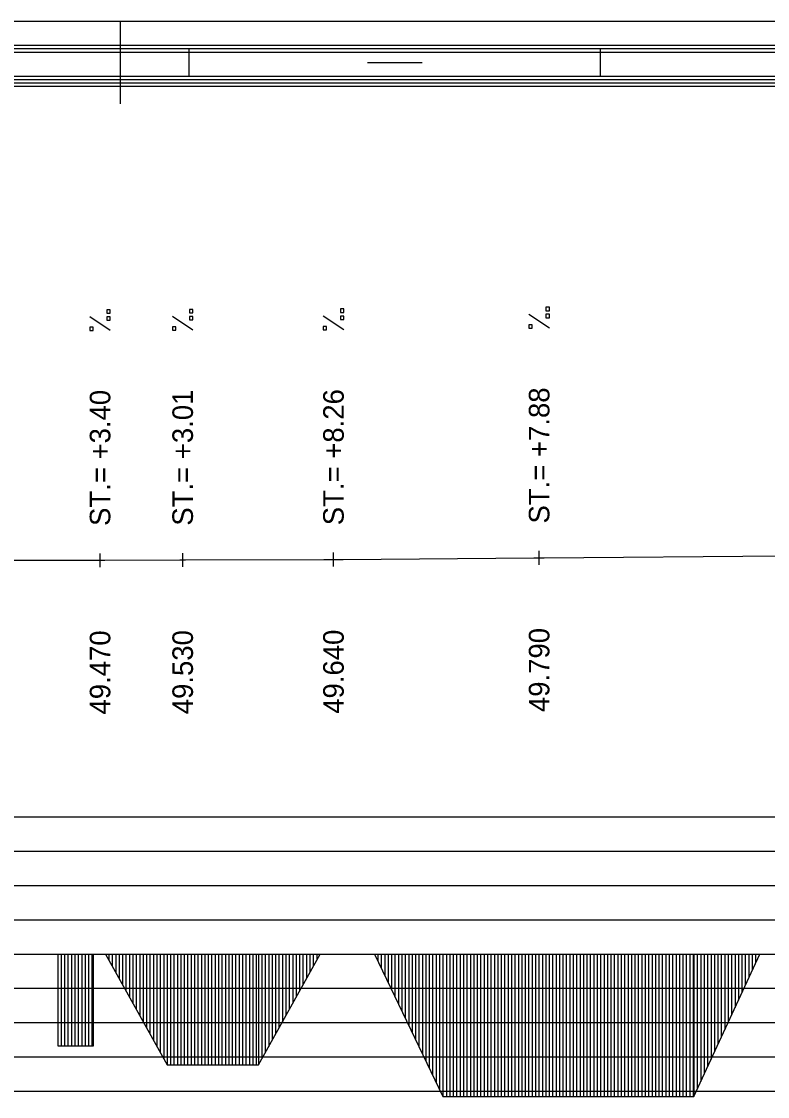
# Model space of a CAD drawing. Extents: x 2 to 10148, y 0 to 380.
# Drawn here: x 5242.8 to 5297.2, y 301.6 to 380 of the extents above; entities that cross this region are included whole.
import ezdxf

# ---------------------------------------------------------------- set-up
doc = ezdxf.new("R2010")
doc.units = 0
for name, color, linetype in [('NIVELETA_CARA', 7, 'Continuous'), ('NIVELETA_TEXT', 7, 'Continuous'), ('RAM', 7, 'Continuous'), ('ZRYCHL_CARA_C', 7, 'Continuous'), ('ZRYCHL_RASTR', 7, 'Continuous')]:
    doc.layers.add(name, color=color, linetype=linetype)

msp = doc.modelspace()

# ---------------------------------------------------------------- linework, layer by layer
at = {"layer": 'NIVELETA_CARA'}
for p, q in [((5248.499, 340.214), (5248.499, 341.214)), ((5254.525, 340.234), (5254.525, 341.234)), ((5265.524, 340.267), (5265.524, 341.267)), ((5280.524, 340.391), (5280.524, 341.391)), ((5280.901, 340.894), (5298.277, 341.031)), ((5236.002, 340.714), (5248.159, 340.714)), ((5248.159, 340.714), (5248.499, 340.714)), ((5248.499, 340.714), (5248.839, 340.715)), ((5248.839, 340.715), (5254.329, 340.734)), ((5254.329, 340.734), (5254.525, 340.734)), ((5254.525, 340.734), (5254.722, 340.735)), ((5254.722, 340.735), (5264.815, 340.765)), ((5264.815, 340.765), (5265.524, 340.767)), ((5265.524, 340.767), (5266.233, 340.773)), ((5266.233, 340.773), (5280.147, 340.888)), ((5280.147, 340.888), (5280.524, 340.891)), ((5280.524, 340.891), (5280.901, 340.894))]:
    msp.add_line(p, q, dxfattribs=at)
at = {"layer": 'NIVELETA_TEXT'}
for p, q in [((5266.272, 359.036), (5266.025, 359.036)), ((5266.025, 359.036), (5266.025, 358.793)), ((5266.272, 358.788), (5266.272, 359.036)), ((5281.272, 359.16), (5281.025, 359.16)), ((5281.025, 359.16), (5281.025, 358.917)), ((5281.272, 358.912), (5281.272, 359.16)), ((5249.246, 357.466), (5247.752, 358.457)), ((5249.247, 358.982), (5249, 358.982)), ((5249, 358.982), (5249, 358.739)), ((5249, 358.739), (5249.004, 358.734)), ((5249, 358.734), (5249.247, 358.734)), ((5249.247, 358.471), (5249, 358.471)), ((5249, 358.471), (5249, 358.228)), ((5249.247, 358.734), (5249.247, 358.982)), ((5249.247, 358.223), (5249.247, 358.471)), ((5255.272, 357.486), (5253.778, 358.477)), ((5255.273, 359.003), (5255.026, 359.003)), ((5255.026, 359.003), (5255.026, 358.76)), ((5255.026, 358.76), (5255.03, 358.755)), ((5255.026, 358.755), (5255.273, 358.755)), ((5255.273, 358.491), (5255.026, 358.491)), ((5255.026, 358.491), (5255.026, 358.248)), ((5255.026, 358.248), (5255.03, 358.244)), ((5255.026, 358.244), (5255.273, 358.244)), ((5255.273, 358.755), (5255.273, 359.003)), ((5255.273, 358.244), (5255.273, 358.491)), ((5266.271, 357.519), (5264.777, 358.51)), ((5266.025, 358.793), (5266.029, 358.788)), ((5266.025, 358.788), (5266.272, 358.788)), ((5266.272, 358.524), (5266.025, 358.524)), ((5266.025, 358.524), (5266.025, 358.282)), ((5266.025, 358.282), (5266.029, 358.277)), ((5266.025, 358.277), (5266.272, 358.277)), ((5266.272, 358.277), (5266.272, 358.524)), ((5281.271, 357.643), (5279.777, 358.634)), ((5281.025, 358.917), (5281.029, 358.912)), ((5281.025, 358.912), (5281.272, 358.912)), ((5281.272, 358.648), (5281.025, 358.648)), ((5281.025, 358.648), (5281.025, 358.405)), ((5281.025, 358.405), (5281.029, 358.401)), ((5281.025, 358.401), (5281.272, 358.401)), ((5281.272, 358.401), (5281.272, 358.648)), ((5248, 357.713), (5247.752, 357.713)), ((5247.752, 357.713), (5247.752, 357.471)), ((5247.752, 357.471), (5247.757, 357.466)), ((5247.752, 357.466), (5248, 357.466)), ((5248, 357.466), (5248, 357.713)), ((5249, 358.228), (5249.004, 358.223)), ((5249, 358.223), (5249.247, 358.223)), ((5254.025, 357.734), (5253.778, 357.734)), ((5253.778, 357.734), (5253.778, 357.491)), ((5253.778, 357.491), (5253.783, 357.486)), ((5253.778, 357.486), (5254.025, 357.486)), ((5254.025, 357.486), (5254.025, 357.734)), ((5265.025, 357.767), (5264.777, 357.767)), ((5264.777, 357.767), (5264.777, 357.524)), ((5264.777, 357.524), (5264.782, 357.519)), ((5264.777, 357.519), (5265.025, 357.519)), ((5265.025, 357.519), (5265.025, 357.767)), ((5280.024, 357.891), (5279.777, 357.891)), ((5279.777, 357.891), (5279.777, 357.648)), ((5279.777, 357.648), (5279.782, 357.643)), ((5279.777, 357.643), (5280.024, 357.643)), ((5280.024, 357.643), (5280.024, 357.891))]:
    msp.add_line(p, q, dxfattribs=at)
at = {"layer": 'RAM'}
for p, q in [((5974.91, 380), (5128.6, 380)), ((5250, 374), (5250, 380)), ((5974.91, 378.25), (5128.6, 378.25)), ((5974.91, 378), (5128.6, 378)), ((5255, 376), (5255, 378)), ((5285, 376), (5285, 378)), ((5974.91, 377.75), (5128.6, 377.75)), ((5268, 377), (5272, 377)), ((5974.91, 376), (5128.6, 376)), ((5974.91, 375.75), (5128.6, 375.75)), ((5974.91, 375.5), (5128.6, 375.5)), ((5974.91, 375.25), (5128.6, 375.25))]:
    msp.add_line(p, q, dxfattribs=at)
at = {"layer": 'ZRYCHL_CARA_C'}
for p, q in [((5128.6, 312), (5974.91, 312)), ((5245.409, 312), (5245.409, 305.311)), ((5245.409, 312), (5245.409, 305.311)), ((5245.659, 312), (5245.659, 305.311)), ((5245.909, 312), (5245.909, 305.311)), ((5246.159, 312), (5246.159, 305.311)), ((5246.409, 312), (5246.409, 305.311)), ((5246.659, 312), (5246.659, 305.311)), ((5246.909, 312), (5246.909, 305.311)), ((5247.159, 312), (5247.159, 305.311)), ((5247.409, 312), (5247.409, 305.311)), ((5247.659, 312), (5247.659, 305.311)), ((5247.909, 312), (5247.909, 305.311)), ((5248.01, 305.311), (5248.01, 312)), ((5248.889, 312), (5253.389, 303.912)), ((5249.139, 312), (5249.139, 311.551)), ((5249.389, 312), (5249.389, 311.101)), ((5249.639, 312), (5249.639, 310.652)), ((5249.889, 312), (5249.889, 310.203)), ((5250.139, 312), (5250.139, 309.753)), ((5250.389, 312), (5250.389, 309.304)), ((5250.639, 312), (5250.639, 308.855)), ((5250.889, 312), (5250.889, 308.406)), ((5251.139, 312), (5251.139, 307.956)), ((5251.389, 312), (5251.389, 307.507)), ((5251.639, 312), (5251.639, 307.058)), ((5251.889, 312), (5251.889, 306.608)), ((5252.139, 312), (5252.139, 306.159)), ((5252.389, 312), (5252.389, 305.71)), ((5252.639, 312), (5252.639, 305.26)), ((5252.889, 312), (5252.889, 304.811)), ((5253.139, 312), (5253.139, 304.362)), ((5253.389, 312), (5253.389, 303.912)), ((5253.639, 312), (5253.639, 303.912)), ((5253.889, 312), (5253.889, 303.912)), ((5254.139, 312), (5254.139, 303.912)), ((5254.389, 312), (5254.389, 303.912)), ((5254.639, 312), (5254.639, 303.912)), ((5254.889, 312), (5254.889, 303.912)), ((5255.139, 312), (5255.139, 303.912)), ((5255.389, 312), (5255.389, 303.912)), ((5255.639, 312), (5255.639, 303.912)), ((5255.889, 312), (5255.889, 303.912)), ((5256.139, 312), (5256.139, 303.912)), ((5256.389, 312), (5256.389, 303.912)), ((5256.639, 312), (5256.639, 303.912)), ((5256.889, 312), (5256.889, 303.912)), ((5257.139, 312), (5257.139, 303.912)), ((5257.389, 312), (5257.389, 303.912)), ((5257.639, 312), (5257.639, 303.912)), ((5257.889, 312), (5257.889, 303.912)), ((5258.139, 312), (5258.139, 303.912)), ((5258.389, 312), (5258.389, 303.912)), ((5258.639, 312), (5258.639, 303.912)), ((5258.889, 312), (5258.889, 303.912)), ((5259.139, 312), (5259.139, 303.912)), ((5259.389, 312), (5259.389, 303.912)), ((5259.639, 312), (5259.639, 303.912)), ((5259.889, 312), (5259.889, 303.912)), ((5260.051, 312), (5260.051, 303.912)), ((5260.051, 303.912), (5264.551, 312)), ((5260.301, 312), (5260.301, 304.362)), ((5260.551, 312), (5260.551, 304.811)), ((5260.801, 312), (5260.801, 305.26)), ((5261.051, 312), (5261.051, 305.71)), ((5261.301, 312), (5261.301, 306.159)), ((5261.551, 312), (5261.551, 306.608)), ((5261.801, 312), (5261.801, 307.058)), ((5262.051, 312), (5262.051, 307.507)), ((5262.301, 312), (5262.301, 307.956)), ((5262.551, 312), (5262.551, 308.406)), ((5262.801, 312), (5262.801, 308.855)), ((5263.051, 312), (5263.051, 309.304)), ((5263.301, 312), (5263.301, 309.753)), ((5263.551, 312), (5263.551, 310.203)), ((5263.801, 312), (5263.801, 310.652)), ((5264.051, 312), (5264.051, 311.101)), ((5264.301, 312), (5264.301, 311.551)), ((5268.509, 312), (5273.509, 301.61)), ((5268.759, 312), (5268.759, 311.48)), ((5269.009, 312), (5269.009, 310.961)), ((5269.259, 312), (5269.259, 310.441)), ((5269.509, 312), (5269.509, 309.922)), ((5269.759, 312), (5269.759, 309.402)), ((5270.009, 312), (5270.009, 308.883)), ((5270.259, 312), (5270.259, 308.363)), ((5270.509, 312), (5270.509, 307.844)), ((5270.759, 312), (5270.759, 307.324)), ((5271.009, 312), (5271.009, 306.805)), ((5271.259, 312), (5271.259, 306.285)), ((5271.509, 312), (5271.509, 305.766)), ((5271.759, 312), (5271.759, 305.246)), ((5272.009, 312), (5272.009, 304.727)), ((5272.259, 312), (5272.259, 304.207)), ((5272.509, 312), (5272.509, 303.688)), ((5272.759, 312), (5272.759, 303.168)), ((5273.009, 312), (5273.009, 302.649)), ((5273.259, 312), (5273.259, 302.129)), ((5273.509, 312), (5273.509, 301.61)), ((5273.759, 312), (5273.759, 301.61)), ((5274.009, 312), (5274.009, 301.61)), ((5274.259, 312), (5274.259, 301.61)), ((5274.509, 312), (5274.509, 301.61)), ((5274.759, 312), (5274.759, 301.61)), ((5275.009, 312), (5275.009, 301.61)), ((5275.259, 312), (5275.259, 301.61)), ((5275.509, 312), (5275.509, 301.61)), ((5275.759, 312), (5275.759, 301.61)), ((5276.009, 312), (5276.009, 301.61)), ((5276.259, 312), (5276.259, 301.61)), ((5276.509, 312), (5276.509, 301.61)), ((5276.759, 312), (5276.759, 301.61)), ((5277.009, 312), (5277.009, 301.61)), ((5277.259, 312), (5277.259, 301.61)), ((5277.509, 312), (5277.509, 301.61)), ((5277.759, 312), (5277.759, 301.61)), ((5278.009, 312), (5278.009, 301.61)), ((5278.259, 312), (5278.259, 301.61)), ((5278.509, 312), (5278.509, 301.61)), ((5278.759, 312), (5278.759, 301.61)), ((5279.009, 312), (5279.009, 301.61)), ((5279.259, 312), (5279.259, 301.61)), ((5279.509, 312), (5279.509, 301.61)), ((5279.759, 312), (5279.759, 301.61)), ((5280.009, 312), (5280.009, 301.61)), ((5280.259, 312), (5280.259, 301.61)), ((5280.509, 312), (5280.509, 301.61)), ((5280.759, 312), (5280.759, 301.61)), ((5281.009, 312), (5281.009, 301.61)), ((5281.259, 312), (5281.259, 301.61)), ((5281.509, 312), (5281.509, 301.61)), ((5281.759, 312), (5281.759, 301.61)), ((5282.009, 312), (5282.009, 301.61)), ((5282.259, 312), (5282.259, 301.61)), ((5282.509, 312), (5282.509, 301.61)), ((5282.759, 312), (5282.759, 301.61)), ((5283.009, 312), (5283.009, 301.61)), ((5283.259, 312), (5283.259, 301.61)), ((5283.509, 312), (5283.509, 301.61)), ((5283.759, 312), (5283.759, 301.61)), ((5284.009, 312), (5284.009, 301.61)), ((5284.259, 312), (5284.259, 301.61)), ((5284.509, 312), (5284.509, 301.61)), ((5284.759, 312), (5284.759, 301.61)), ((5285.009, 312), (5285.009, 301.61)), ((5285.259, 312), (5285.259, 301.61)), ((5285.509, 312), (5285.509, 301.61)), ((5285.759, 312), (5285.759, 301.61)), ((5286.009, 312), (5286.009, 301.61)), ((5286.259, 312), (5286.259, 301.61)), ((5286.509, 312), (5286.509, 301.61)), ((5286.759, 312), (5286.759, 301.61)), ((5287.009, 312), (5287.009, 301.61)), ((5287.259, 312), (5287.259, 301.61)), ((5287.509, 312), (5287.509, 301.61)), ((5287.759, 312), (5287.759, 301.61)), ((5288.009, 312), (5288.009, 301.61)), ((5288.259, 312), (5288.259, 301.61)), ((5288.509, 312), (5288.509, 301.61)), ((5288.759, 312), (5288.759, 301.61)), ((5289.009, 312), (5289.009, 301.61)), ((5289.259, 312), (5289.259, 301.61)), ((5289.509, 312), (5289.509, 301.61)), ((5289.759, 312), (5289.759, 301.61)), ((5290.009, 312), (5290.009, 301.61)), ((5290.259, 312), (5290.259, 301.61)), ((5290.509, 312), (5290.509, 301.61)), ((5290.759, 312), (5290.759, 301.61)), ((5291.009, 312), (5291.009, 301.61)), ((5291.259, 312), (5291.259, 301.61)), ((5291.509, 312), (5291.509, 301.61)), ((5291.759, 312), (5291.759, 301.61)), ((5291.813, 312), (5291.813, 301.61)), ((5291.813, 301.61), (5296.613, 312)), ((5292.063, 312), (5292.063, 302.151)), ((5292.313, 312), (5292.313, 302.692)), ((5292.563, 312), (5292.563, 303.233)), ((5292.813, 312), (5292.813, 303.774)), ((5293.063, 312), (5293.063, 304.316)), ((5293.313, 312), (5293.313, 304.857)), ((5293.563, 312), (5293.563, 305.398)), ((5293.813, 312), (5293.813, 305.939)), ((5294.063, 312), (5294.063, 306.48)), ((5294.313, 312), (5294.313, 307.021)), ((5294.563, 312), (5294.563, 307.562)), ((5294.813, 312), (5294.813, 308.104)), ((5295.063, 312), (5295.063, 308.645)), ((5295.313, 312), (5295.313, 309.186)), ((5295.563, 312), (5295.563, 309.727)), ((5295.813, 312), (5295.813, 310.268)), ((5296.063, 312), (5296.063, 310.809)), ((5296.313, 312), (5296.313, 311.351)), ((5296.563, 312), (5296.563, 311.892)), ((5245.409, 305.311), (5248.01, 305.311)), ((5253.389, 303.912), (5260.051, 303.912)), ((5273.509, 301.61), (5291.813, 301.61))]:
    msp.add_line(p, q, dxfattribs=at)
at = {"layer": 'ZRYCHL_RASTR'}
for p, q in [((5144.49, 322), (5355.464, 322)), ((5144.49, 319.5), (5355.509, 319.5)), ((5144.55, 317), (5355.524, 317)), ((5144.602, 314.5), (5355.499, 314.5)), ((5144.693, 309.5), (5348, 309.5)), ((5144.78, 307), (5348, 307)), ((5144.78, 304.5), (5348, 304.5)), ((5144.649, 302), (5348, 302))]:
    msp.add_line(p, q, dxfattribs=at)

# ---------------------------------------------------------------- texts
at = {"layer": 'NIVELETA_TEXT'}
for s, p in [('ST.= +3.40', (5249.249, 343.214)), ('ST.= +3.01', (5255.275, 343.234)), ('ST.= +8.26', (5266.274, 343.267)), ('ST.= +7.88', (5281.274, 343.391)), ('49.470', (5249.249, 329.464)), ('49.530', (5255.275, 329.484)), ('49.640', (5266.274, 329.517)), ('49.790', (5281.274, 329.641))]:
    msp.add_text(s, height=1.5, rotation=90, dxfattribs=at).set_placement(p)

doc.saveas('drawing.dxf')
